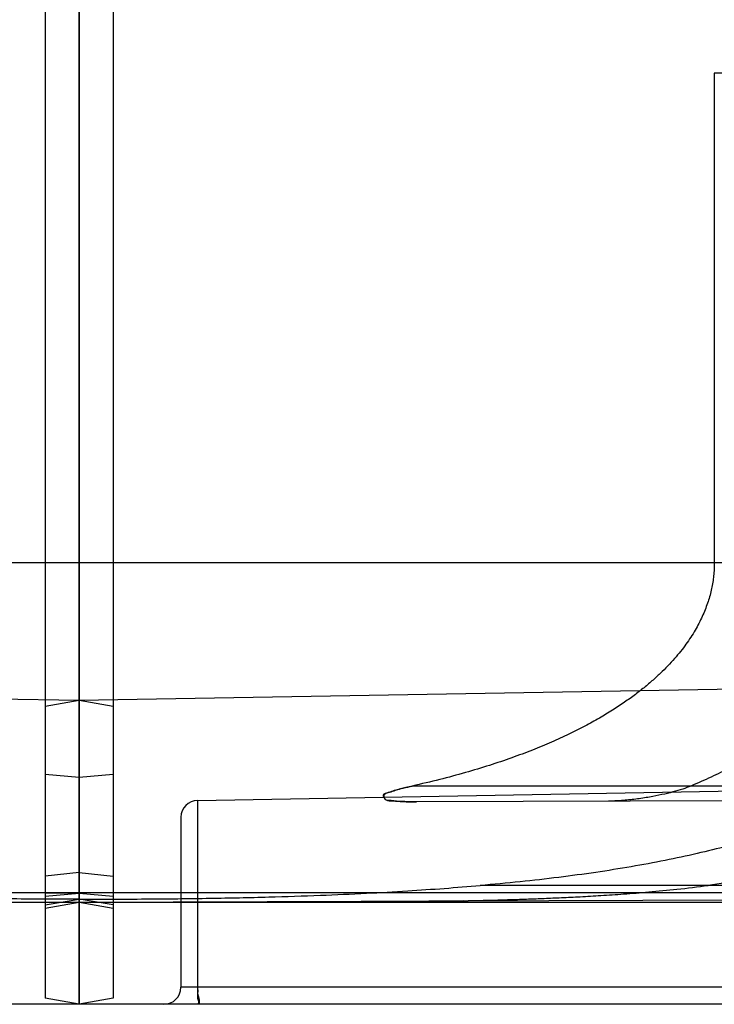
# Model space of a CAD drawing. Header units: millimetres. Extents: x 0 to 297, y 0 to 210.
# Tile 265 of 446: x 141.258 to 141.442, y 157.444 to 157.705. Entities that reach past the tile are written whole.
import ezdxf

# ---------------------------------------------------------------- set-up
doc = ezdxf.new("R2010")
doc.units = ezdxf.units.MM
doc.header["$LTSCALE"] = 16.335
doc.layers.add('INTFCLR_1', color=7, linetype='CONTINUOUS')
doc.layers.add('INTFCLR_72935', color=7, linetype='CONTINUOUS')

msp = doc.modelspace()

# ---------------------------------------------------------------- linework, layer by layer
at = {"layer": 'INTFCLR_1', "color": 6, "linetype": 'Continuous'}
for p, q in [((141.26455, 161.64304), (141.26455, 157.44516)), ((141.27355, 157.47315), (141.27355, 161.64462)), ((141.44192, 157.69045), (141.44192, 157.56058)), ((141.26455, 157.46993), (141.27355, 157.47145)), ((141.27355, 157.44358), (141.27355, 157.47058))]:
    msp.add_line(p, q, dxfattribs=at)
at = {"layer": 'INTFCLR_1', "color": 9, "linetype": 'Continuous'}
for p, q in [((141.54256, 157.69045), (141.44192, 157.69045)), ((141.53046, 157.56058), (141.26455, 157.56058)), ((141.73544, 157.53217), (141.27355, 157.52411)), ((141.27355, 157.52411), (141.26455, 157.52252)), ((141.30497, 157.49765), (141.75351, 157.50548)), ((141.27355, 157.50373), (141.26455, 157.50452)), ((141.51185, 157.50145), (141.36187, 157.50145)), ((141.30497, 157.49765), (141.30497, 157.44808)), ((141.50058, 157.49774), (141.36296, 157.49726)), ((141.30055, 157.49315), (141.30055, 157.44808)), ((141.27355, 157.4785), (141.26455, 157.47757)), ((141.69043, 157.47508), (141.37989, 157.47508)), ((141.27355, 157.47315), (141.26455, 157.47307)), ((141.26455, 157.47307), (141.27355, 157.47315)), ((141.27355, 157.47295), (141.26455, 157.47216)), ((141.61273, 157.47316), (141.27355, 157.47315)), ((141.68524, 157.47201), (141.27355, 157.47058)), ((141.27355, 157.47058), (141.26455, 157.46899)), ((141.69587, 157.47058), (141.27355, 157.47058)), ((141.62416, 157.44808), (141.30055, 157.44808)), ((141.27355, 157.44358), (141.26455, 157.44516)), ((141.62409, 157.44358), (141.27355, 157.44358))]:
    msp.add_line(p, q, dxfattribs=at)
at = {"layer": 'INTFCLR_1', "color": 7, "linetype": 'Continuous'}
for p, q in [((141.27355, 157.47058), (141.27355, 157.47315)), ((141.27355, 157.47315), (141.27355, 157.47171)), ((141.37552, 157.47103), (141.36628, 157.4709))]:
    msp.add_line(p, q, dxfattribs=at)
at = {"layer": 'INTFCLR_1', "color": 9, "linetype": 'Continuous'}
for centre, start, end in [((141.30505, 157.49315), 91, 180), ((141.29605, 157.44808), 270, 360)]:
    msp.add_arc(centre, 0.0045, start, end, dxfattribs=at)
at = {"layer": 'INTFCLR_1', "color": 7, "linetype": 'Continuous'}
for centre, radius, start, end in [((141.35722, 158.45952), 0.98865, 271.59789, 272.13498), ((141.3577, 158.4445), 0.97362, 271.59372, 272.13918), ((141.35402, 158.57302), 1.10219, 271.11768, 271.59923), ((141.35416, 158.56714), 1.09632, 271.11618, 271.60046)]:
    msp.add_arc(centre, radius, start, end, dxfattribs=at)
at = {"layer": 'INTFCLR_1', "color": 6, "linetype": 'Continuous'}
for points, knots in [([(141.44192, 157.56058), (141.44192, 157.56001), (141.44189, 157.55888), (141.44175, 157.55718), (141.44153, 157.55548), (141.44121, 157.55376), (141.44079, 157.55204), (141.44027, 157.5503), (141.43965, 157.54855), (141.43892, 157.54678), (141.43807, 157.54499), (141.4371, 157.54318), (141.43599, 157.54134), (141.43475, 157.53948), (141.43335, 157.53759), (141.43178, 157.53567), (141.43004, 157.53372), (141.4281, 157.53175), (141.42595, 157.52975), (141.42358, 157.52772), (141.42096, 157.52566), (141.41807, 157.52359), (141.41488, 157.52149), (141.41138, 157.51938), (141.40753, 157.51725), (141.4033, 157.51513), (141.39866, 157.51301), (141.3936, 157.51091), (141.38811, 157.50885), (141.38218, 157.50685), (141.37582, 157.50493), (141.36901, 157.5031), (141.3643, 157.50199), (141.36187, 157.50145)], [0, 0, 0, 0, 0.015899, 0.031867, 0.047975, 0.064298, 0.080907, 0.097882, 0.115298, 0.133243, 0.151802, 0.171074, 0.191152, 0.21215, 0.234178, 0.257361, 0.281832, 0.307737, 0.335235, 0.364487, 0.395682, 0.429022, 0.464732, 0.503027, 0.544191, 0.588534, 0.636321, 0.687716, 0.742771, 0.801447, 0.863815, 0.929965, 1, 1, 1, 1]), ([(141.53046, 157.56058), (141.53046, 157.55978), (141.53042, 157.55819), (141.53024, 157.5558), (141.52995, 157.55341), (141.52954, 157.55102), (141.52901, 157.54862), (141.52835, 157.54621), (141.52757, 157.54379), (141.52665, 157.54137), (141.52559, 157.53893), (141.5244, 157.53649), (141.52305, 157.53403), (141.52154, 157.53156), (141.51987, 157.52908), (141.51803, 157.52659), (141.516, 157.52409), (141.51378, 157.52159), (141.51135, 157.51908), (141.5087, 157.51656), (141.50582, 157.51404), (141.50269, 157.51152), (141.49929, 157.50901), (141.49561, 157.50651), (141.49162, 157.50402), (141.4873, 157.50155), (141.48264, 157.49911), (141.47758, 157.4967), (141.47211, 157.49433), (141.46619, 157.49201), (141.45976, 157.48974), (141.45279, 157.48755), (141.44527, 157.48545), (141.43725, 157.48347), (141.42874, 157.48165), (141.41978, 157.47999), (141.41038, 157.47849), (141.40057, 157.47717), (141.39036, 157.47602), (141.38342, 157.47537), (141.37989, 157.47508)], [0, 0, 0, 0, 0.012667, 0.025372, 0.038154, 0.051051, 0.064103, 0.077349, 0.090833, 0.104595, 0.118681, 0.133135, 0.148009, 0.16335, 0.179214, 0.195653, 0.212734, 0.230513, 0.249065, 0.268455, 0.28877, 0.310087, 0.332508, 0.356127, 0.381061, 0.407424, 0.435373, 0.465065, 0.496667, 0.53039, 0.566552, 0.605386, 0.646888, 0.690925, 0.737211, 0.785628, 0.836202, 0.888884, 0.943529, 1, 1, 1, 1]), ([(141.48906, 157.56058), (141.48906, 157.55987), (141.48902, 157.55845), (141.48886, 157.55633), (141.48859, 157.5542), (141.4882, 157.55207), (141.4877, 157.54992), (141.48709, 157.54777), (141.48635, 157.5456), (141.48548, 157.54341), (141.48448, 157.54121), (141.48334, 157.539), (141.48205, 157.53676), (141.4806, 157.5345), (141.47899, 157.53223), (141.47719, 157.52993), (141.4752, 157.52761), (141.47301, 157.52527), (141.4706, 157.52292), (141.46795, 157.52055), (141.46504, 157.51816), (141.46186, 157.51576), (141.45839, 157.51335), (141.45459, 157.51094), (141.45044, 157.50853), (141.44592, 157.50612), (141.44098, 157.50373), (141.43752, 157.50221), (141.43571, 157.50145)], [0, 0, 0, 0, 0.025133, 0.050358, 0.07577, 0.101461, 0.127531, 0.154075, 0.181202, 0.209012, 0.237626, 0.26715, 0.297722, 0.329458, 0.362515, 0.397028, 0.433169, 0.471103, 0.511018, 0.553115, 0.597613, 0.644758, 0.694806, 0.748054, 0.804797, 0.865427, 0.930351, 1, 1, 1, 1]), ([(141.5595, 157.56058), (141.5595, 157.55972), (141.55946, 157.55802), (141.55928, 157.55546), (141.55898, 157.5529), (141.55856, 157.55034), (141.55802, 157.54778), (141.55735, 157.54521), (141.55656, 157.54264), (141.55563, 157.54007), (141.55457, 157.53749), (141.55337, 157.53491), (141.55203, 157.53232), (141.55053, 157.52974), (141.54888, 157.52715), (141.54706, 157.52456), (141.54508, 157.52197), (141.54291, 157.51938), (141.54056, 157.5168), (141.53802, 157.51423), (141.53526, 157.51167), (141.53229, 157.50912), (141.52909, 157.50659), (141.52565, 157.50408), (141.52195, 157.50159), (141.51797, 157.49914), (141.51371, 157.49673), (141.50914, 157.49436), (141.50425, 157.49204), (141.49899, 157.48978), (141.49335, 157.48758), (141.4873, 157.48546), (141.48079, 157.48342), (141.47376, 157.48148), (141.46618, 157.47964), (141.45803, 157.47793), (141.44933, 157.47638), (141.44335, 157.47549), (141.44028, 157.47508)], [0, 0, 0, 0, 0.016017, 0.032071, 0.048205, 0.064456, 0.080866, 0.097473, 0.114321, 0.13145, 0.148908, 0.166735, 0.184983, 0.203695, 0.222929, 0.24273, 0.263161, 0.284274, 0.306138, 0.328811, 0.352371, 0.376885, 0.402439, 0.429116, 0.457014, 0.486234, 0.516889, 0.549109, 0.583032, 0.618829, 0.656689, 0.696827, 0.739464, 0.785015, 0.833928, 0.886211, 0.941639, 1, 1, 1, 1]), ([(141.36187, 157.50145), (141.36131, 157.50132), (141.36027, 157.50109), (141.35868, 157.50068), (141.35706, 157.50027), (141.3557, 157.49969), (141.35366, 157.49931), (141.3549, 157.49738), (141.35655, 157.49761), (141.35835, 157.49733), (141.36047, 157.49729), (141.36207, 157.49726), (141.36296, 157.49726)], [0, 0, 0, 0, 0.098162, 0.180159, 0.281805, 0.374524, 0.458776, 0.538348, 0.63982, 0.728087, 0.847863, 1, 1, 1, 1]), ([(141.36296, 157.49726), (141.36235, 157.49726), (141.3612, 157.49726), (141.35946, 157.49732), (141.3578, 157.49737), (141.35626, 157.49766), (141.35443, 157.49742), (141.35423, 157.49957), (141.35601, 157.49978), (141.35752, 157.50042), (141.3596, 157.50091), (141.36106, 157.50127), (141.36187, 157.50145)], [0, 0, 0, 0, 0.106192, 0.197143, 0.301918, 0.387068, 0.47947, 0.559685, 0.63851, 0.738227, 0.856769, 1, 1, 1, 1]), ([(141.27355, 157.47145), (141.27942, 157.47144), (141.29101, 157.47148), (141.30776, 157.47166), (141.32322, 157.47199), (141.33702, 157.47244), (141.3493, 157.47298), (141.36024, 157.47361), (141.3703, 157.4743), (141.37671, 157.47481), (141.37989, 157.47508)], [0, 0, 0, 0, 0.16526, 0.326716, 0.472323, 0.600946, 0.715872, 0.818703, 0.909924, 1, 1, 1, 1])]:
    msp.add_open_spline(points, degree=3, knots=knots, dxfattribs=at)
at = {"layer": 'INTFCLR_1', "color": 7, "linetype": 'Continuous'}
for points, knots in [([(141.43571, 157.50145), (141.435, 157.50115), (141.43343, 157.50058), (141.43087, 157.49982), (141.42795, 157.49911), (141.42465, 157.49847), (141.42107, 157.49793), (141.41743, 157.49755), (141.41502, 157.49745), (141.41388, 157.49744)], [0, 0, 0, 0, 0.10394, 0.224303, 0.359038, 0.5085, 0.675749, 0.846333, 1, 1, 1, 1]), ([(141.36628, 157.4709), (141.3668, 157.4709), (141.36794, 157.47091), (141.36974, 157.47093), (141.37177, 157.47097), (141.37402, 157.471), (141.3765, 157.47105), (141.37922, 157.47111), (141.38218, 157.47118), (141.38541, 157.47127), (141.38893, 157.47137), (141.39277, 157.4715), (141.39696, 157.47167), (141.40153, 157.47186), (141.40654, 157.47211), (141.41203, 157.47243), (141.41808, 157.47283), (141.4248, 157.47337), (141.43228, 157.47408), (141.43753, 157.47471), (141.44028, 157.47508)], [0, 0, 0, 0, 0.020896, 0.046051, 0.072819, 0.103354, 0.136928, 0.17335, 0.213101, 0.256675, 0.304152, 0.355772, 0.412093, 0.473631, 0.540974, 0.614845, 0.696105, 0.786325, 0.88784, 1, 1, 1, 1])]:
    msp.add_open_spline(points, degree=3, knots=knots, dxfattribs=at)
at = {"layer": 'INTFCLR_1', "color": 9, "linetype": 'Continuous'}
for points, knots in [([(141.30497, 157.44808), (141.30497, 157.44756), (141.30503, 157.44654), (141.30476, 157.44531), (141.30543, 157.44358), (141.30489, 157.44358)], [0, 0, 0, 0, 0.34193, 0.642633, 1, 1, 1, 1]), ([(141.30497, 157.44808), (141.30497, 157.44757), (141.30473, 157.44632), (141.30589, 157.44358), (141.30489, 157.44358)], [0, 0, 0, 0, 0.339185, 1, 1, 1, 1])]:
    msp.add_open_spline(points, degree=3, knots=knots, dxfattribs=at)
at = {"layer": 'INTFCLR_72935', "color": 6, "linetype": 'Continuous'}
for p, q in [((141.27355, 161.64462), (141.27355, 157.44358)), ((141.28255, 161.64304), (141.28255, 157.44516)), ((141.28255, 157.46993), (141.27355, 157.47145))]:
    msp.add_line(p, q, dxfattribs=at)
at = {"layer": 'INTFCLR_72935', "color": 9, "linetype": 'Continuous'}
for p, q in [((141.28255, 157.56058), (141.01665, 157.56058)), ((141.27355, 157.52411), (140.81166, 157.53217)), ((141.28255, 157.52252), (141.27355, 157.52411)), ((141.28255, 157.50452), (141.27355, 157.50373)), ((141.27355, 157.4785), (141.28255, 157.47757)), ((141.27355, 157.47058), (140.86187, 157.47201)), ((141.27355, 157.47315), (140.93437, 157.47316)), ((141.28255, 157.47216), (141.27355, 157.47295)), ((141.27355, 157.47058), (140.85124, 157.47058)), ((141.28255, 157.46899), (141.27355, 157.47058)), ((141.27355, 157.44358), (140.92302, 157.44358)), ((141.28255, 157.44516), (141.27355, 157.44358))]:
    msp.add_line(p, q, dxfattribs=at)
at = {"layer": 'INTFCLR_72935', "color": 6, "linetype": 'Continuous'}
msp.add_open_spline([(141.27355, 157.47145), (141.26769, 157.47144), (141.2561, 157.47148), (141.23934, 157.47166), (141.22389, 157.47199), (141.21009, 157.47244), (141.19781, 157.47298), (141.18686, 157.47361), (141.17681, 157.4743), (141.17039, 157.47481), (141.16721, 157.47508)], degree=3, knots=[0, 0, 0, 0, 0.16526, 0.326715, 0.472323, 0.600945, 0.715872, 0.818703, 0.909924, 1, 1, 1, 1], dxfattribs=at)

doc.saveas('drawing.dxf')
